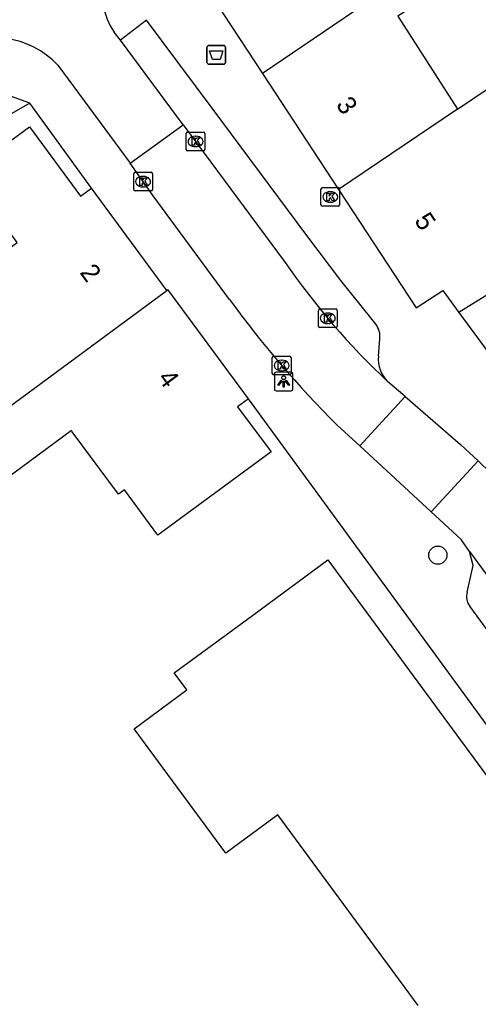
# Model space of a CAD drawing. Extents: x 161801 to 162379, y 382315 to 382832.
# Drawn here: x 161942.5 to 161967, y 382446.1 to 382498.8 of the extents above; entities that cross this region are included whole.
import ezdxf

# ---------------------------------------------------------------- set-up
doc = ezdxf.new("R2010")
doc.units = 0
for name, color, linetype in [('IMGEO_Afvalbak', 7, 'Continuous'), ('IMGEO_Boom', 7, 'Continuous'), ('IMGEO_Kolk', 7, 'Continuous'), ('IMGEO_Lichtpunt', 7, 'Continuous'), ('IMGEO_Pand', 7, 'Continuous'), ('IMGEO_Pand_nummerreeks', 7, 'Continuous'), ('IMGEO_Rijbaan_lokaal_open', 7, 'Continuous'), ('IMGEO_Voetpad_open', 7, 'Continuous')]:
    doc.layers.add(name, color=color, linetype=linetype)

msp = doc.modelspace()

# ---------------------------------------------------------------- linework, layer by layer
at = {"layer": 'IMGEO_Afvalbak'}
for p, q in [((161952.506, 382496.54), (161952.506, 382497.34)), ((161952.506, 382497.34), (161952.506, 382496.54)), ((161952.606, 382497.44), (161953.396, 382497.44)), ((161953.396, 382497.44), (161952.606, 382497.44)), ((161953.496, 382497.34), (161953.496, 382496.54)), ((161953.496, 382496.54), (161953.496, 382497.34)), ((161953.396, 382496.44), (161952.606, 382496.44)), ((161952.606, 382496.44), (161953.396, 382496.44))]:
    msp.add_line(p, q, dxfattribs=at)
msp.add_lwpolyline([(161952.649, 382497.154), (161953.353, 382497.154), (161953.204, 382496.684), (161952.798, 382496.684), (161952.649, 382497.154)], dxfattribs=at)
for centre, start, end in [((161952.606, 382497.34), 90, 180), ((161952.606, 382497.34), 90, 180), ((161953.396, 382497.34), 0, 90), ((161953.396, 382497.34), 360, 90), ((161952.606, 382496.54), 180, 270), ((161952.606, 382496.54), 180, 270), ((161953.396, 382496.54), 270, 0), ((161953.396, 382496.54), 270, 0)]:
    msp.add_arc(centre, 0.1, start, end, dxfattribs=at)
at = {"layer": 'IMGEO_Boom'}
msp.add_circle((161964.846, 382470.181), 0.489, dxfattribs=at)
at = {"layer": 'IMGEO_Kolk'}
for p, q in [((161951.469, 382492.81), (161952.321, 382492.81)), ((161951.394, 382491.884), (161951.394, 382492.736)), ((161951.882, 382492.59), (161951.907, 382492.59)), ((161952.395, 382492.736), (161952.395, 382491.884)), ((161952.321, 382491.81), (161951.469, 382491.81)), ((161951.905, 382492.03), (161951.88, 382492.03)), ((161948.666, 382490.659), (161949.518, 382490.659)), ((161948.591, 382489.733), (161948.591, 382490.585)), ((161949.079, 382490.439), (161949.104, 382490.439)), ((161949.592, 382490.585), (161949.592, 382489.733)), ((161949.518, 382489.659), (161948.666, 382489.659)), ((161949.102, 382489.879), (161949.077, 382489.879)), ((161958.597, 382488.913), (161958.597, 382489.765)), ((161958.672, 382489.839), (161959.524, 382489.839)), ((161959.085, 382489.619), (161959.11, 382489.619)), ((161959.598, 382489.765), (161959.598, 382488.913)), ((161959.524, 382488.839), (161958.672, 382488.839)), ((161959.108, 382489.059), (161959.083, 382489.059)), ((161958.464, 382482.423), (161958.464, 382483.275)), ((161958.539, 382483.349), (161959.391, 382483.349)), ((161959.465, 382483.275), (161959.465, 382482.423)), ((161958.952, 382483.129), (161958.977, 382483.129)), ((161959.391, 382482.349), (161958.539, 382482.349)), ((161958.975, 382482.569), (161958.95, 382482.569)), ((161955.997, 382479.901), (161955.997, 382480.753)), ((161956.072, 382480.827), (161956.924, 382480.827)), ((161956.998, 382480.753), (161956.998, 382479.901)), ((161956.485, 382480.607), (161956.51, 382480.607)), ((161956.924, 382479.827), (161956.072, 382479.827)), ((161956.508, 382480.047), (161956.483, 382480.047))]:
    msp.add_line(p, q, dxfattribs=at)
for points in [[(161951.469, 382492.81), (161952.321, 382492.81)], [(161951.394, 382491.884), (161951.394, 382492.736)], [(161951.715, 382492.51), (161951.838, 382492.51), (161951.838, 382492.359), (161951.968, 382492.51), (161952.132, 382492.51), (161951.986, 382492.359), (161952.139, 382492.11), (161951.987, 382492.11), (161951.902, 382492.274), (161951.838, 382492.207), (161951.838, 382492.11), (161951.715, 382492.11), (161951.715, 382492.51)], [(161952.395, 382492.736), (161952.395, 382491.884)], [(161952.321, 382491.81), (161951.469, 382491.81)], [(161948.666, 382490.659), (161949.518, 382490.659)], [(161948.591, 382489.733), (161948.591, 382490.585)], [(161948.912, 382490.359), (161949.035, 382490.359), (161949.035, 382490.208), (161949.165, 382490.359), (161949.329, 382490.359), (161949.183, 382490.208), (161949.336, 382489.959), (161949.184, 382489.959), (161949.099, 382490.123), (161949.035, 382490.056), (161949.035, 382489.959), (161948.912, 382489.959), (161948.912, 382490.359)], [(161949.592, 382490.585), (161949.592, 382489.733)], [(161949.518, 382489.659), (161948.666, 382489.659)], [(161958.597, 382488.913), (161958.597, 382489.765)], [(161958.672, 382489.839), (161959.524, 382489.839)], [(161959.598, 382489.765), (161959.598, 382488.913)], [(161958.918, 382489.539), (161959.041, 382489.539), (161959.041, 382489.388), (161959.171, 382489.539), (161959.335, 382489.539), (161959.189, 382489.388), (161959.342, 382489.139), (161959.19, 382489.139), (161959.105, 382489.303), (161959.041, 382489.236), (161959.041, 382489.139), (161958.918, 382489.139), (161958.918, 382489.539)], [(161959.524, 382488.839), (161958.672, 382488.839)], [(161958.464, 382482.423), (161958.464, 382483.275)], [(161958.539, 382483.349), (161959.391, 382483.349)], [(161959.465, 382483.275), (161959.465, 382482.423)], [(161958.785, 382483.049), (161958.908, 382483.049), (161958.908, 382482.898), (161959.038, 382483.049), (161959.202, 382483.049), (161959.056, 382482.898), (161959.209, 382482.649), (161959.057, 382482.649), (161958.972, 382482.813), (161958.908, 382482.746), (161958.908, 382482.649), (161958.785, 382482.649), (161958.785, 382483.049)], [(161959.391, 382482.349), (161958.539, 382482.349)], [(161955.997, 382479.901), (161955.997, 382480.753)], [(161956.072, 382480.827), (161956.924, 382480.827)], [(161956.998, 382480.753), (161956.998, 382479.901)], [(161956.318, 382480.527), (161956.441, 382480.527), (161956.441, 382480.376), (161956.571, 382480.527), (161956.735, 382480.527), (161956.589, 382480.376), (161956.742, 382480.127), (161956.59, 382480.127), (161956.505, 382480.291), (161956.441, 382480.224), (161956.441, 382480.127), (161956.318, 382480.127), (161956.318, 382480.527)], [(161956.924, 382479.827), (161956.072, 382479.827)]]:
    msp.add_lwpolyline(points, dxfattribs=at)
for centre, start, end in [((161951.471, 382492.734), 91.552, 178.448), ((161951.471, 382492.734), 91.552, 178.448), ((161952.319, 382492.734), 1.552, 88.448), ((161952.319, 382492.734), 1.552, 88.448), ((161951.471, 382491.886), 181.552, 268.448), ((161951.471, 382491.886), 181.552, 268.448), ((161952.319, 382491.886), 271.552, 358.448), ((161952.319, 382491.886), 271.552, 358.448), ((161948.668, 382490.583), 91.552, 178.448), ((161948.668, 382490.583), 91.552, 178.448), ((161949.516, 382490.583), 1.552, 88.448), ((161949.516, 382490.583), 1.552, 88.448), ((161948.668, 382489.735), 181.552, 268.448), ((161948.668, 382489.735), 181.552, 268.448), ((161949.516, 382489.735), 271.552, 358.448), ((161949.516, 382489.735), 271.552, 358.448), ((161958.674, 382489.763), 91.552, 178.448), ((161958.674, 382489.763), 91.552, 178.448), ((161959.522, 382489.763), 1.552, 88.448), ((161959.522, 382489.763), 1.552, 88.448), ((161958.674, 382488.915), 181.552, 268.448), ((161958.674, 382488.915), 181.552, 268.448), ((161959.522, 382488.915), 271.552, 358.448), ((161959.522, 382488.915), 271.552, 358.448), ((161958.541, 382483.273), 91.552, 178.448), ((161958.541, 382483.273), 91.552, 178.448), ((161959.389, 382483.273), 1.552, 88.448), ((161959.389, 382483.273), 1.552, 88.448), ((161958.541, 382482.425), 181.552, 268.448), ((161958.541, 382482.425), 181.552, 268.448), ((161959.389, 382482.425), 271.552, 358.448), ((161959.389, 382482.425), 271.552, 358.448), ((161956.074, 382480.751), 91.552, 178.448), ((161956.074, 382480.751), 91.552, 178.448), ((161956.922, 382480.751), 1.552, 88.448), ((161956.922, 382480.751), 1.552, 88.448), ((161956.074, 382479.903), 181.552, 268.448), ((161956.074, 382479.903), 181.552, 268.448), ((161956.922, 382479.903), 271.552, 358.448), ((161956.922, 382479.903), 271.552, 358.448)]:
    msp.add_arc(centre, 0.0765, start, end, dxfattribs=at)
for centre, major_axis, ratio, start_param, end_param in [((161951.881, 382492.31), (-0.387, 0.002), 0.722429, 4.712389, 7.853982), ((161951.906, 382492.31), (-0.39, 0.002), 0.717154, 1.570796, 4.712389), ((161949.078, 382490.159), (-0.387, 0.002), 0.722429, 4.712389, 7.853982), ((161949.103, 382490.159), (-0.39, 0.002), 0.717154, 1.570796, 4.712389), ((161959.084, 382489.339), (-0.387, 0.002), 0.722429, 4.712389, 7.853982), ((161959.109, 382489.339), (-0.39, 0.002), 0.717154, 1.570796, 4.712389), ((161958.951, 382482.849), (-0.387, 0.002), 0.722429, 4.712389, 7.853982), ((161958.976, 382482.849), (-0.39, 0.002), 0.717154, 1.570796, 4.712389), ((161956.484, 382480.327), (-0.387, 0.002), 0.722429, 4.712389, 7.853982), ((161956.509, 382480.327), (-0.39, 0.002), 0.717154, 1.570796, 4.712389)]:
    msp.add_ellipse(centre, major_axis=major_axis, ratio=ratio, start_param=start_param, end_param=end_param, dxfattribs=at)
at = {"layer": 'IMGEO_Lichtpunt'}
for p, q in [((161956.107, 382479.874), (161956.107, 382479.067)), ((161956.107, 382479.874), (161956.107, 382479.067)), ((161957.009, 382479.969), (161956.201, 382479.969)), ((161957.009, 382479.969), (161956.201, 382479.969)), ((161957.103, 382479.067), (161957.103, 382479.874)), ((161957.103, 382479.067), (161957.103, 382479.874)), ((161956.201, 382478.973), (161957.009, 382478.973)), ((161956.201, 382478.973), (161957.009, 382478.973))]:
    msp.add_line(p, q, dxfattribs=at)
for points in [[(161956.481, 382479.538), (161956.52, 382479.51), (161956.332, 382479.248), (161956.294, 382479.275), (161956.481, 382479.538)], [(161956.583, 382479.49), (161956.63, 382479.49), (161956.63, 382479.168), (161956.583, 382479.168), (161956.583, 382479.49)], [(161956.693, 382479.51), (161956.731, 382479.537), (161956.918, 382479.275), (161956.879, 382479.247), (161956.693, 382479.51)]]:
    msp.add_lwpolyline(points, dxfattribs=at)
msp.add_circle((161956.606, 382479.672), 0.0994, dxfattribs=at)
for centre, start, end in [((161956.201, 382479.874), 90, 180), ((161956.201, 382479.874), 90, 180), ((161957.009, 382479.874), 0, 90), ((161957.009, 382479.874), 0, 90), ((161956.201, 382479.067), 180, 270), ((161956.201, 382479.067), 180, 270), ((161957.009, 382479.067), 270, 0), ((161957.009, 382479.067), 270, 360)]:
    msp.add_arc(centre, 0.0946, start, end, dxfattribs=at)
at = {"layer": 'IMGEO_Pand'}
for points in [[(161965.555, 382500.845), (161963.889, 382503.312), (161960.672, 382501.141), (161961.443, 382500.001), (161955.47, 382495.94)], [(161951.298, 382502.303), (161955.47, 382495.94)], [(161965.555, 382500.845), (161964.247, 382500), (161962.71, 382499.007), (161965.896, 382494.027)], [(161965.896, 382494.027), (161971.633, 382497.907), (161972.516, 382496.591), (161970.453, 382495.072), (161971.115, 382494.021), (161971.515, 382493.387), (161970.072, 382492.422), (161971.323, 382490.435), (161973.02, 382489.874), (161974.313, 382490.677), (161971.975, 382494.388), (161977.288, 382497.942), (161977.626, 382498.168), (161977.762, 382497.945), (161979.108, 382495.748), (161983.581, 382498.525), (161985.792, 382495.462), (161965.971, 382483.156)], [(161955.47, 382495.94), (161959.54, 382489.735)], [(161965.896, 382494.027), (161959.54, 382489.735)], [(161938.849, 382475.848), (161937.344, 382478.694), (161941.493, 382481.787), (161939.356, 382484.705), (161942.359, 382486.905), (161939.64, 382490.61), (161943.015, 382493.087), (161945.74, 382489.38), (161946.327, 382489.811)], [(161950.356, 382484.334), (161946.327, 382489.811)], [(161959.54, 382489.735), (161963.685, 382483.413), (161965.116, 382484.335), (161965.971, 382483.156)], [(161938.849, 382475.848), (161950.356, 382484.334)], [(161954.726, 382478.543), (161950.42, 382484.381), (161950.356, 382484.334)], [(161954.726, 382478.543), (161954.147, 382478.116), (161955.929, 382475.702), (161949.886, 382471.244), (161948.092, 382473.677), (161947.771, 382473.441), (161945.307, 382476.783), (161945.26, 382476.846), (161940.383, 382473.25), (161940.306, 382473.38), (161939.918, 382474.037), (161939.71, 382474.389), (161938.849, 382475.848)], [(161963.788, 382446.095), (161956.287, 382456.292), (161953.507, 382454.248), (161948.615, 382460.899), (161951.433, 382462.972), (161950.757, 382463.891), (161954.931, 382466.962), (161958.958, 382469.924), (161992.199, 382424.732)]]:
    msp.add_lwpolyline(points, dxfattribs=at)
at = {"layer": 'IMGEO_Rijbaan_lokaal_open'}
for points in [[(161947.877, 382497.723), (161947.545, 382498.147)], [(161951.226, 382493.203), (161947.877, 382497.723)], [(161944.541, 382496.386), (161948.404, 382491.14)], [(161948.404, 382491.14), (161951.226, 382493.203)], [(161951.226, 382493.203), (161956.687, 382485.833)], [(161953.714, 382483.862), (161949.63, 382489.391), (161948.404, 382491.14)], [(161963.103, 382478.661), (161962.163, 382479.476)], [(161960.672, 382476.024), (161963.103, 382478.661)], [(161963.103, 382478.661), (161966.066, 382476.107), (161967.008, 382475.225)], [(161960.672, 382476.024), (161959.459, 382477.141)], [(161964.496, 382472.499), (161960.672, 382476.024)], [(161967.008, 382475.225), (161964.496, 382472.499)], [(161966.539, 382470.379), (161966.099, 382471.022), (161964.496, 382472.499)], [(161966.539, 382470.379), (161996.412, 382429.744)]]:
    msp.add_lwpolyline(points, dxfattribs=at)
for centre, radius, start, end in [((161950.883, 382500.352), 4, 124.3944, 213.4503), ((161941.168, 382493.249), 4.606, 42.9322, 122.184), ((161989.049, 382508.173), 39.324, 214.6179, 226.8661), ((161998.087, 382515.976), 54.775, 215.8939, 225.1526), ((161948.128, 382456.007), 26.94, 35.5274, 45.5081)]:
    msp.add_arc(centre, radius, start, end, dxfattribs=at)
at = {"layer": 'IMGEO_Voetpad_open'}
for points in [[(161961.542, 382482.513), (161959.659, 382484.87), (161957.851, 382487.274), (161952.786, 382494.093), (161949.28, 382498.801), (161947.877, 382497.723)], [(161943.046, 382494.363), (161939.523, 382495.623)], [(161943.046, 382494.363), (161935.085, 382489.806), (161935.055, 382489.789)], [(161946.327, 382489.811), (161943.046, 382494.363)], [(161965.971, 382483.156), (161983.764, 382459.026)], [(161961.668, 382480.816), (161961.748, 382481.755)], [(161998.059, 382419.476), (161983.404, 382439.272), (161954.726, 382478.543)], [(161966.415, 382468.203), (161966.741, 382469.631), (161966.539, 382470.379)], [(161993.315, 382430.945), (161966.551, 382467.446)]]:
    msp.add_lwpolyline(points, dxfattribs=at)
for centre, radius, start, end in [((161960.654, 382481.865), 1.1, 354.2769, 36.131), ((161963.352, 382480.677), 1.69, 175.2725, 225.2762), ((161967.273, 382467.966), 0.89, 164.5804, 215.7894)]:
    msp.add_arc(centre, radius, start, end, dxfattribs=at)

# ---------------------------------------------------------------- texts
at = {"layer": 'IMGEO_Pand_nummerreeks'}
for s, rotation, p in [('3', 304.0107, (161959.371, 382494.273)), ('5', 304.0106, (161963.557, 382488.069)), ('2', 306.4055, (161945.673, 382485.293)), ('4', 306.4055, (161949.84, 382479.642))]:
    msp.add_text(s, height=1, rotation=rotation, dxfattribs=at).set_placement(p)

doc.saveas('drawing.dxf')
